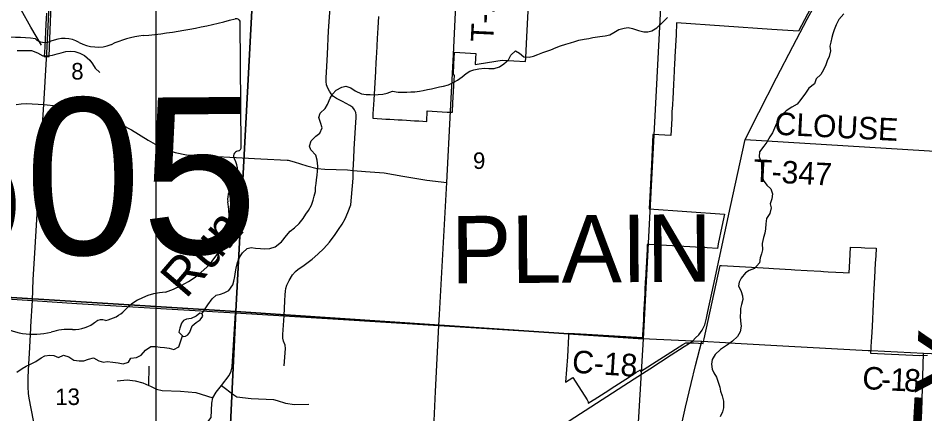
# Model space of a CAD drawing. Extents: x 114604 to 551442, y 316898 to 567001.
# Drawn here: x 258313 to 270407, y 435072 to 440352 of the extents above; entities that cross this region are included whole.
import ezdxf

# ---------------------------------------------------------------- set-up
doc = ezdxf.new("R2010")
doc.units = 0
for name, color, linetype in [('_CIVIL_CONSTRUCTION', 7, 'Continuous'), ('BD_X_Building', 7, 'Continuous'), ('GE_P_Alignment_1000_Cardinal_Points', 7, 'Continuous'), ('GE_P_Alignment_1000_Stations', 7, 'Continuous'), ('GE_P_Alignment_100_Cardinal_Points', 7, 'Continuous'), ('GE_P_Alignment_100_Distances', 7, 'Continuous'), ('GE_P_Alignment_100_Stations', 7, 'Continuous'), ('GE_P_Alignment_500_Bearings', 7, 'Continuous'), ('GE_P_Alignment_500_Curve_Data', 7, 'Continuous'), ('GE_P_Alignment_500_Stations', 7, 'Continuous'), ('MT_X_Edge_Line', 7, 'Continuous'), ('PM_P_Cells', 7, 'Continuous'), ('PM_P_CL_Double_Solid', 7, 'Continuous'), ('PM_P_Crosswalk', 7, 'Continuous'), ('PM_P_Stop_Line', 7, 'Continuous'), ('PV_X_Curb', 7, 'Continuous'), ('SN_P_Signs', 7, 'Continuous')]:
    doc.layers.add(name, color=color, linetype=linetype)

msp = doc.modelspace()

# ---------------------------------------------------------------- linework, layer by layer
at = {"layer": '_CIVIL_CONSTRUCTION'}
msp.add_line((258482, 436236), (258503, 436584), dxfattribs=at)
for points in [[(258692, 439811), (258692, 439822), (258696, 439879), (258722, 440426), (258725, 440530)], [(258503, 436584), (258515, 436863), (258537, 437217), (258628, 438785), (258654, 439200), (258692, 439811)], [(258457, 435741), (258464, 435879), (258481, 436216), (258482, 436236)], [(258897, 433952), (258862, 434014), (258815, 434098), (258751, 434221), (258678, 434378), (258639, 434487), (258620, 434544), (258565, 434761), (258547, 434826), (258459, 435281), (258451, 435344), (258445, 435433), (258447, 435557), (258457, 435741)]]:
    msp.add_lwpolyline(points, dxfattribs=at)
at = {"layer": 'GE_P_Alignment_1000_Cardinal_Points'}
for p, q in [((264029, 438159), (264079, 439110)), ((268011, 438731), (271221, 438534)), ((263933, 436398), (264029, 438159))]:
    msp.add_line(p, q, dxfattribs=at)
for points in [[(264079, 439110), (264119, 439866), (264205, 441651)], [(263327, 434235), (263358, 434312), (263395, 434363), (263436, 434405), (263484, 434439), (263540, 434464), (263635, 434495), (263692, 434525), (263757, 434577), (263806, 434640), (263839, 434711), (263853, 434784), (263881, 435372), (263925, 436252), (263933, 436398)]]:
    msp.add_lwpolyline(points, dxfattribs=at)
at = {"layer": 'GE_P_Alignment_1000_Stations'}
msp.add_line((267310, 436046), (267349, 436085), dxfattribs=at)
for points in [[(268194, 439092), (268429, 439557), (268647, 439972), (268838, 440338), (269210, 441025)], [(267588, 436785), (267813, 437841), (268011, 438731), (268194, 439092)], [(267349, 436085), (267392, 436128), (267435, 436191), (267472, 436261), (267495, 436351), (267514, 436439), (267588, 436785)], [(266739, 435675), (267023, 435858), (267196, 435970), (267254, 436008), (267310, 436046)], [(263807, 433835), (264317, 434156), (265231, 434699), (265739, 435028), (266528, 435540), (266739, 435675)]]:
    msp.add_lwpolyline(points, dxfattribs=at)
at = {"layer": 'GE_P_Alignment_100_Cardinal_Points'}
msp.add_line((260054, 435453), (260061, 435711), dxfattribs=at)
for points in [[(261860, 436380), (261869, 436581), (261874, 436661), (261880, 436708), (261885, 436744), (261898, 436791), (261929, 436850), (261972, 436926), (262012, 436973), (262047, 437004), (262111, 437045), (262235, 437135), (262311, 437201), (262390, 437278), (262467, 437365), (262540, 437465), (262588, 437533), (262633, 437603), (262674, 437673), (262712, 437761), (262749, 437861), (262761, 437965), (262780, 438219), (262782, 438321), (262792, 438485), (262796, 438603), (262814, 438892), (262823, 439028), (262821, 439056), (262815, 439095), (262800, 439130), (262777, 439159), (262735, 439187), (262637, 439238), (262561, 439278), (262521, 439308), (262490, 439340), (262465, 439376), (262442, 439416), (262427, 439464), (262422, 439508), (262421, 439556), (262428, 439705), (262440, 439869), (262452, 440181), (262473, 440490)], [(258625, 439992), (258483, 440233), (258355, 440462)], [(258288, 439201), (258351, 439208), (258425, 439212), (258654, 439200)], [(258654, 439200), (258831, 439183), (259080, 439162), (259318, 439118), (259565, 438993), (259824, 438860), (260045, 438722), (260234, 438616), (260407, 438558), (260557, 438527), (261552, 438475), (261900, 438456)], [(261900, 438456), (261916, 438455), (261994, 438436), (262164, 438380), (262301, 438347), (262402, 438337), (262708, 438328), (262782, 438321), (262946, 438307), (263195, 438286), (263445, 438243), (263762, 438188), (264029, 438159)], [(260795, 434582), (260812, 434850), (260817, 434932), (260888, 435024), (260897, 435216), (260908, 435288), (260955, 435361), (261026, 435450), (261126, 435586), (261153, 435640), (261169, 435699), (261183, 435919), (261212, 436420)], [(261860, 435712), (261878, 435946), (261873, 435989), (261854, 436043), (261845, 436082), (261845, 436131), (261860, 436380)], [(270265, 434037), (270291, 434073), (270307, 434114), (270366, 435109), (270389, 435884)], [(259635, 435514), (259768, 435525), (259874, 435514), (259975, 435486), (260054, 435453), (260079, 435443), (260159, 435400), (260235, 435386), (260479, 435374), (260683, 435357), (260754, 435334), (260908, 435288)], [(261026, 435450), (261189, 435327), (261230, 435301), (261420, 435276), (261718, 435262), (261766, 435250), (261878, 435215), (262000, 435196), (262192, 435203)]]:
    msp.add_lwpolyline(points, dxfattribs=at)
at = {"layer": 'GE_P_Alignment_100_Stations'}
for points in [[(263120, 440372), (263116, 440298), (263112, 440224), (263107, 440150), (263103, 440080), (263092, 439884), (263089, 439832), (263084, 439747), (263079, 439657), (263078, 439639), (263056, 439262), (263045, 439076), (263042, 439016), (263102, 439012), (263162, 439009), (263217, 439006), (263272, 439002), (263327, 438999), (263382, 438996), (263437, 438993), (263492, 438990), (263546, 438986), (263601, 438983), (263656, 438980), (263711, 438977), (263763, 438974), (263767, 439114), (264036, 439099), (264047, 439098), (264107, 439096), (264107, 439104), (264113, 439223), (264125, 439448), (264133, 439593), (264118, 439596), (264126, 439748), (264129, 439813), (264134, 439896), (264418, 439880), (264415, 439816), (264410, 439732), (264461, 439740), (264769, 439793), (265082, 439775), (265084, 439820), (265099, 440104), (265135, 440793)], [(258689, 440416), (258682, 440270), (258668, 439964), (258659, 439839), (258725, 439839), (258744, 440307), (258753, 440506)], [(268880, 440479), (268800, 440327), (268720, 440177), (268365, 440201), (267095, 440287), (267088, 440131), (267073, 439835), (267072, 439821), (267068, 439736), (267064, 439668), (267063, 439646), (267059, 439556), (267054, 439465), (267049, 439375), (267048, 439359), (267044, 439283), (267039, 439193), (267034, 439101), (267030, 439011), (267018, 438788), (266779, 438800), (266759, 438397), (266741, 438058), (266728, 437808), (267735, 437736), (267701, 437573), (267652, 437339), (267639, 437280), (267502, 437288), (266731, 437332), (266704, 437333), (266701, 437283), (266701, 437270), (266692, 437110), (266692, 437099), (266688, 437029), (266685, 436959), (266683, 436924), (266681, 436889), (266677, 436819), (266677, 436807), (266674, 436749), (266670, 436683), (266667, 436609), (266663, 436539), (266659, 436469), (266656, 436399), (266652, 436330), (266642, 436125), (266640, 436085), (265895, 436132), (265655, 436145), (265653, 436109), (265639, 435832), (265614, 435496), (265711, 435556), (265901, 435260), (265918, 435232), (265917, 435214), (265985, 435258), (265994, 435263), (266144, 435359), (266270, 435441), (266418, 435536), (266522, 435603), (266553, 435623), (266584, 435642), (266615, 435661), (266614, 435636), (267180, 435997), (267218, 436022), (267325, 436019), (267389, 436015), (267450, 436010), (267452, 436022), (267462, 436072), (267675, 437054), (267695, 437053), (268173, 437025), (268327, 437016), (268388, 437012), (268622, 436998), (268672, 436995), (268837, 436986), (269019, 436975), (269056, 436973), (269119, 436969), (269219, 436963), (269319, 436957), (269397, 436952), (269406, 437109), (269411, 437204), (269416, 437298), (269557, 437292), (269607, 437289), (269756, 437283), (269751, 437182), (269746, 437082), (269736, 436892), (269728, 436738), (269723, 436638), (269717, 436539), (269712, 436439), (269707, 436339), (269702, 436239), (269694, 436092), (269691, 436042), (269687, 435962), (269686, 435942), (269682, 435883), (270339, 435849), (270444, 435856)]]:
    msp.add_lwpolyline(points, dxfattribs=at)
at = {"layer": 'GE_P_Alignment_500_Bearings'}
for p, q in [((267310, 436046), (267430, 436042)), ((267430, 436042), (267746, 436023))]:
    msp.add_line(p, q, dxfattribs=at)
msp.add_lwpolyline([(184305, 516815), (260150, 516815), (260150, 430436), (184305, 430436)], close=True, dxfattribs=at)
for points in [[(255890, 436734), (256405, 436709), (257056, 436675), (257543, 436647), (258503, 436584)], [(258503, 436584), (259097, 436547), (260365, 436468), (261212, 436420), (261860, 436380), (262582, 436335), (263925, 436252)], [(263925, 436252), (265414, 436158), (265656, 436142), (265725, 436138)], [(265725, 436138), (266474, 436089), (266620, 436081)], [(265729, 432105), (265997, 432393), (266460, 432902), (266563, 433030), (266611, 433091), (266683, 433204), (266736, 433306), (266766, 433376), (266797, 433442), (266840, 433566), (266899, 433795), (267048, 434421), (267216, 435160), (267292, 435477), (267346, 435716), (267430, 436042)], [(266620, 436081), (266636, 436080), (267310, 436046)], [(267746, 436023), (267878, 436014), (268594, 435975), (269649, 435920)], [(269649, 435920), (269696, 435917), (270389, 435884), (270705, 435869)]]:
    msp.add_lwpolyline(points, dxfattribs=at)
at = {"layer": 'GE_P_Alignment_500_Curve_Data'}
for p, q in [((261287, 438633), (261275, 440292)), ((261286, 438634), (261287, 438633))]:
    msp.add_line(p, q, dxfattribs=at)
for centre, major_axis, ratio, start_param, end_param in [((259384, 444521), (5536, 40), 0.800001, 4.814395, 5.042369), ((261217, 440298), (58.1, 0.4), 0.8, 6.141152, 7.989035), ((260129, 439236), (1114, 8), 0.8, 1.699011, 2.107814), ((258206, 438411), (2106, 15), 0.8, 1.404758, 1.657859), ((258672, 440163), (169, 1), 0.8, 3.836095, 5.185414), ((258923, 439798), (352, 3), 0.8, 0.950623, 2.079405), ((259373, 440304), (423, 3), 0.8, 4.081561, 5.145723), ((261274, 438512), (89.9, 0.7), 0.8, 1.883978, 3.671073), ((261225, 438626), (62.2, 0.5), 0.8, 5.05454, 6.418171), ((260704, 438298), (540, 4), 0.8, 5.934695, 6.695948), ((261500, 437941), (393, 3), 0.8, 2.387724, 3.262537), ((259744, 437717), (1385, 10), 0.8, 5.101753, 6.440018), ((260339, 436092), (758, 6), 0.8, 1.647645, 2.488433), ((259374, 436667), (447, 3), 0.8, 4.937069, 5.64225), ((258525, 436770), (794, 6), 0.8, 4.026481, 4.996735), ((259043, 436536), (423, 3), 0.8, 4.691044, 5.507374), ((259428, 436232), (119, 1), 0.8, 1.147584, 2.315152), ((258992, 435677), (652, 5), 0.8, 1.495662, 1.94098)]:
    msp.add_ellipse(centre, major_axis=major_axis, ratio=ratio, start_param=start_param, end_param=end_param, dxfattribs=at)
at = {"layer": 'MT_X_Edge_Line'}
for points in [[(260512, 436104), (260544, 436110), (260578, 436126), (260604, 436162), (260632, 436246), (260686, 436292), (260740, 436326), (260774, 436375), (260768, 436407), (260734, 436415), (260686, 436378), (260620, 436346), (260560, 436334), (260517, 436320), (260493, 436282), (260468, 436214), (260454, 436162)], [(260454, 436162), (260512, 436104)]]:
    msp.add_lwpolyline(points, dxfattribs=at)
at = {"layer": 'PM_P_Cells'}
for points in [[(265311, 439893), (265363, 439911), (265417, 439931), (265491, 439961), (265549, 439981), (265616, 440006), (265682, 440022), (265736, 440040), (265792, 440058), (265864, 440070), (265926, 440082), (265976, 440094), (266072, 440108), (266144, 440116), (266205, 440131), (266259, 440161), (266325, 440201), (266397, 440219), (266449, 440225), (266507, 440213), (266587, 440185), (266657, 440169), (266710, 440167), (266764, 440181), (266834, 440222), (266900, 440284), (266976, 440360)], [(269324, 440407), (269258, 440333), (269224, 440261), (269198, 440197)], [(269198, 440197), (269180, 440143), (269166, 440093), (269151, 440030), (269141, 439978), (269147, 439916), (269131, 439838), (269105, 439780), (269085, 439728), (269055, 439660), (269019, 439601), (268957, 439541), (268935, 439477), (268861, 439417), (268813, 439349), (268754, 439266), (268702, 439204), (268632, 439162), (268556, 439116), (268506, 439070), (268456, 438994), (268422, 438937), (268402, 438883), (268374, 438823), (268340, 438769), (268300, 438695), (268258, 438643), (268200, 438568), (268198, 438500), (268230, 438420), (268228, 438344), (268241, 438254), (268249, 438188), (268297, 438124), (268351, 438076), (268375, 438008), (268365, 437941), (268345, 437875), (268359, 437819), (268339, 437747), (268293, 437679), (268285, 437609), (268283, 437543), (268273, 437484), (268255, 437424), (268239, 437344), (268240, 437260), (268228, 437206), (268210, 437154), (268202, 437086), (268136, 437013), (268065, 436985), (268013, 436955), (267957, 436885), (267931, 436829), (267919, 436779), (267958, 436705), (267976, 436648), (267978, 436598), (267960, 436532), (267950, 436480), (267946, 436428), (267944, 436378), (267950, 436308), (267958, 436242), (267942, 436166), (267906, 436103), (267840, 436041), (267774, 435995), (267680, 435929), (267608, 435863), (267568, 435798), (267562, 435734), (267570, 435670), (267594, 435620), (267626, 435564), (267656, 435480), (267670, 435428), (267680, 435376), (267704, 435312), (267719, 435240), (267721, 435153), (267707, 435101), (267677, 435031)], [(258298, 439920), (258352, 439918), (258414, 439922), (258492, 439922), (258572, 439889), (258642, 439849), (258712, 439847), (258769, 439859), (258833, 439875), (258887, 439891), (258951, 439905), (259013, 439913), (259069, 439905), (259135, 439883), (259199, 439855), (259270, 439793), (259306, 439741), (259342, 439683), (259402, 439627)], [(260762, 436408), (260844, 436525), (260902, 436609), (260956, 436655), (261012, 436671), (261062, 436688), (261122, 436720), (261176, 436792), (261190, 436842), (261204, 436906), (261212, 436966), (261222, 437018), (261238, 437092), (261270, 437167), (261304, 437219), (261366, 437277), (261420, 437291), (261480, 437285), (261546, 437277), (261603, 437275), (261671, 437279), (261743, 437302), (261825, 437368), (261891, 437452), (261943, 437510), (261999, 437554), (262061, 437610), (262115, 437679), (262149, 437735), (262187, 437787), (262227, 437857), (262249, 437925), (262263, 437975), (262279, 438040), (262281, 438092), (262287, 438146), (262293, 438196), (262303, 438256), (262307, 438312), (262309, 438378), (262301, 438458), (262285, 438522), (262218, 438593), (262200, 438645), (262220, 438715), (262284, 438779), (262336, 438819), (262366, 438887), (262344, 438959), (262324, 439027), (262342, 439084), (262410, 439148), (262440, 439200), (262474, 439282), (262504, 439336), (262554, 439390), (262630, 439433), (262684, 439443), (262751, 439421), (262807, 439381), (262891, 439341), (262957, 439331), (263009, 439331), (263059, 439329), (263117, 439331), (263177, 439337), (263234, 439353), (263306, 439377), (263382, 439365), (263496, 439366), (263550, 439368), (263602, 439368), (263664, 439376), (263714, 439386), (263775, 439398), (263827, 439408), (263881, 439422), (263933, 439434), (263987, 439444), (264055, 439464), (264125, 439497), (264175, 439525), (264235, 439569), (264289, 439615), (264339, 439643), (264389, 439663), (264458, 439675), (264534, 439684), (264590, 439678), (264660, 439682), (264732, 439700), (264790, 439742), (264854, 439796), (264886, 439856), (264946, 439915), (265002, 439885), (265059, 439837), (265129, 439831), (265185, 439845), (265245, 439867), (265311, 439893)], [(258296, 435628), (258368, 435678), (258420, 435709), (258470, 435729), (258548, 435771), (258618, 435819), (258670, 435845), (258737, 435855), (258787, 435853), (258853, 435825), (258917, 435855), (258989, 435833), (259057, 435791), (259125, 435779), (259188, 435780), (259250, 435804), (259320, 435822), (259390, 435782), (259452, 435764), (259502, 435770), (259574, 435764), (259646, 435754), (259715, 435740), (259783, 435760), (259817, 435816), (259891, 435826), (259953, 435857), (260013, 435923), (260081, 435969), (260149, 435969), (260207, 435961), (260263, 435959), (260326, 435949), (260390, 435933), (260456, 435967), (260504, 436112)]]:
    msp.add_lwpolyline(points, dxfattribs=at)
at = {"layer": 'SN_P_Signs'}
for points in [[(256108, 442125), (261500, 441796), (261217, 436438), (255803, 436775)], [(261500, 441796), (266934, 441518), (266649, 436074), (261217, 436438)], [(261217, 436438), (261089, 433711), (258342, 433866), (255661, 434000), (255803, 436775)], [(266649, 436074), (266489, 433390), (263753, 433550), (261089, 433711), (261217, 436438)]]:
    msp.add_lwpolyline(points, close=True, dxfattribs=at)

# ---------------------------------------------------------------- texts
at = {"layer": 'BD_X_Building'}
for s in ['s', 'r']:
    msp.add_text(s, height=1, rotation=0.4157, dxfattribs=at).set_placement((258620, 438344))
at = {"layer": 'GE_P_Alignment_100_Distances'}
msp.add_text('FRANKLIN COUNTY', height=1000.05, rotation=86.6433, dxfattribs=at).set_placement((270582, 423547))
at = {"layer": 'GE_P_Alignment_500_Curve_Data'}
msp.add_text('605', height=2088.4, rotation=0.4157, dxfattribs=at).set_placement((256855, 437180))
at = {"layer": 'GE_P_Alignment_500_Stations'}
msp.add_text('PLAIN', height=900, rotation=0.4159, dxfattribs=at).set_placement((264091, 436812))
at = {"layer": 'PM_P_CL_Double_Solid'}
for s, rotation, p in [('C-18', 356.3056, (265695, 435623)), ('C', 356.24, (269565, 435407)), ('1', 357.2972, (269940, 435384)), ('8', 357.342, (270124, 435375)), ('-', 357.1986, (269816, 435390))]:
    msp.add_text(s, height=300, rotation=rotation, dxfattribs=at).set_placement(p)
at = {"layer": 'PM_P_Crosswalk'}
for s, rotation, p in [('T-192', 87.329, (264649, 440028)), ('CLOUSE', 357.0494, (268396, 438798)), ('T-347', 357.0327, (268112, 438171))]:
    msp.add_text(s, height=300, rotation=rotation, dxfattribs=at).set_placement(p)
at = {"layer": 'PM_P_Stop_Line'}
msp.add_text('Run', height=500, rotation=49.3933, dxfattribs=at).set_placement((260551, 436596))
at = {"layer": 'PV_X_Curb'}
for s, rotation, p in [('8', 0.4157, (259022, 439532)), ('9', 0.4159, (264381, 438339)), ('13', 0.4157, (258809, 435189))]:
    msp.add_text(s, height=221, rotation=rotation, dxfattribs=at).set_placement(p)

doc.saveas('drawing.dxf')
